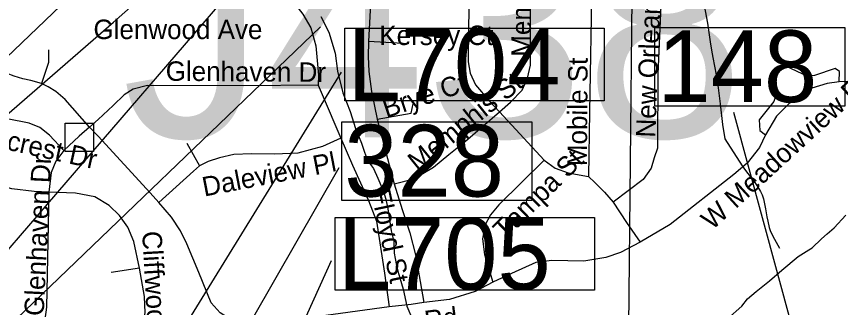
# Model space of a CAD drawing. Extents: x 1662474 to 1856135, y 779280 to 917889.
# Drawn here: x 1759145 to 1763175, y 833119 to 834540 of the extents above; entities that cross this region are included whole.
import ezdxf

# ---------------------------------------------------------------- set-up
doc = ezdxf.new("R2010")
doc.units = 0
for name, color, linetype in [('Exist Hydrographic Creek Single Shore', 7, 'Continuous'), ('Exist Hydrographic Misc Water Feature', 7, 'Continuous'), ('Exist Road Non-System Structure Non-Sys Other Attributed CELL', 7, 'Continuous'), ('Exist Road Non-System Structure Non-Sys Other Number Label', 7, 'Continuous'), ('Exist Road Non-System Type 51', 7, 'Continuous'), ('Exist Road Non-System Type 51 Label', 7, 'Continuous'), ('Exist Road Primary Interstate Structure Cantilever Sign Number Label', 7, 'Continuous'), ('Exist Road Primary Interstate Structure Ovrhead Sign CELL', 7, 'Continuous'), ('Exist Road Primary Interstate Structure Standard Bridge Number Label', 7, 'Continuous'), ('Exist Road Secondary Structure Standard Bridge Number Label', 7, 'Continuous'), ('Scratch_Level_2', 7, 'Continuous')]:
    doc.layers.add(name, color=color, linetype=linetype)

msp = doc.modelspace()

# ---------------------------------------------------------------- linework, layer by layer
at = {"layer": 'Exist Hydrographic Creek Single Shore'}
msp.add_lwpolyline([(1762552.4, 833001.7), (1762691.8, 833125.3), (1762720, 833160.8), (1762761.8, 833197), (1762827.4, 833248.7), (1762887.8, 833300.9), (1762968.4, 833368.1), (1763020.2, 833400.9), (1763036.6, 833409.8), (1763082.5, 833455), (1763109.2, 833479.1), (1763143.4, 833508), (1763200.6, 833570.2)], dxfattribs=at)
at = {"layer": 'Exist Hydrographic Misc Water Feature'}
for points in [[(1762503.7, 834620.2), (1762524.3, 834507.9), (1762537.1, 834415.5), (1762543.9, 834375.1), (1762551.3, 834339.7), (1762567, 834254.5), (1762575.9, 834191.8), (1762587.1, 834113.3), (1762598.4, 834012.4), (1762609.6, 833942.9), (1762694.2, 833810.9), (1762710.5, 833788.2), (1762738.4, 833752)], [(1760633.4, 834540.1), (1760672.3, 834463.3), (1760704.1, 834360.3), (1760715.4, 834272.5), (1760741.4, 834167.3), (1760776.9, 834076.4), (1760803.8, 833993.2), (1760832.7, 833922), (1760846, 833882.5), (1760861.8, 833837), (1760891.1, 833797.9), (1760913.1, 833750.6), (1760939.3, 833685.4), (1760950.8, 833647.8), (1760960.6, 833600), (1760968.6, 833546.2), (1760978.1, 833493.6), (1760990.6, 833440.8), (1760992.6, 833384.7), (1761002.7, 833333), (1761010.5, 833296.4), (1761019.3, 833264.1), (1761036.9, 833208.2), (1761054.6, 833125.8), (1761081.1, 833061.1)], [(1762738.4, 833752), (1762752.4, 833733.9), (1762768.2, 833709.8), (1762784, 833685.6), (1762792, 833669.5), (1762797.7, 833649.5), (1762807.3, 833601.4), (1762814.9, 833561.3), (1762818.8, 833541.3), (1762826.4, 833509.2), (1762830.3, 833495.2), (1762844.2, 833467.1), (1762875.8, 833408.8)]]:
    msp.add_lwpolyline(points, dxfattribs=at)
at = {"layer": 'Exist Road Non-System Structure Non-Sys Other Attributed CELL'}
msp.add_lwpolyline([(1759383, 834019.6), (1759522, 834019.6), (1759522, 833880.5), (1759383, 833880.5)], close=True, dxfattribs=at)
at = {"layer": 'Exist Road Non-System Type 51'}
for p, q in [((1760883.9, 834733.7), (1760866.5, 834416.9)), ((1761064.6, 834405.9), (1760866.5, 834416.9)), ((1761507.4, 834073.9), (1761725.6, 833837.9)), ((1760909.6, 834039.2), (1760992.8, 833722.4)), ((1759978.9, 833921.1), (1760040.9, 833810.9)), ((1759747.6, 833310.9), (1759608.9, 833290.1))]:
    msp.add_line(p, q, dxfattribs=at)
for points in [[(1761360.1, 834728.2), (1761355.8, 834486.4), (1761353.6, 834319), (1761363.6, 834262.9), (1761390.6, 834205.4), (1761457.1, 834128.2), (1761507.4, 834073.9)], [(1761507.4, 834073.9), (1761561.5, 834121.1), (1761617.6, 834179.6), (1761645, 834238.4), (1761658.1, 834302.2), (1761659.4, 834720.2)], [(1761959.4, 834720.2), (1761948.1, 834074.6), (1761942.6, 833758.9)], [(1762310.1, 834716.6), (1762297.8, 834632.6), (1762282.2, 834258.6), (1762279.9, 833897.5), (1762264.1, 833849.2), (1762249.4, 833799.6), (1762209, 833744.7), (1762062.9, 833633.4)], [(1760510.6, 834595.1), (1760545.5, 834550.5), (1760584.6, 834483.9), (1760609.6, 834396.4), (1760621.9, 834253.9), (1760620.6, 834204.2)], [(1759267.6, 834212.9), (1759215.1, 834226.9), (1759176.2, 834235.5), (1759133.8, 834248.1), (1759099.9, 834261.5), (1759062.6, 834280.4), (1759021.1, 834301.7), (1758983.9, 834322.9), (1758945, 834348.1), (1758911.1, 834375.4), (1758840.1, 834433.2)], [(1760866.5, 834416.9), (1760865.8, 834344.7), (1760868.1, 834272), (1760881.5, 834173.9), (1760909.6, 834039.2)], [(1759301.1, 834376.8), (1759301.1, 834315.6), (1759267.6, 834212.9)], [(1763168.9, 834221.4), (1763169.1, 834271.8), (1763148.6, 834286.4), (1763047.6, 834251.8), (1763011.6, 834247.9), (1762911.4, 834296.4), (1762858.4, 834263.9), (1762861, 834158.1), (1762848.9, 834125.5), (1762777.8, 834034.5), (1762779.9, 833982.8), (1762807.9, 833961.8)], [(1759502.5, 833999), (1759382.6, 834134.2), (1759337.4, 834173.1), (1759299.9, 834195.6), (1759267.6, 834212.9)], [(1763168.9, 834221.4), (1763109.2, 834213.2), (1763035.2, 834189.6), (1762982.2, 834160.4), (1762921.6, 834113.2), (1762862, 834052.6), (1762807.9, 833961.8)], [(1763340.8, 834217.9), (1763268.9, 834222.1), (1763168.9, 834221.4)], [(1760620.6, 834204.2), (1760253.1, 834200.9), (1759786.5, 834202.2), (1759716.1, 834185.7), (1759672.6, 834157.9), (1759617.4, 834105.6), (1759545.2, 834037.1), (1759502.5, 833999)], [(1760620.6, 834204.2), (1760639.8, 834158.4), (1760730.9, 833945.8)], [(1760909.6, 834039.2), (1761076, 834067.5), (1761085.1, 834113.2)], [(1760992.8, 833722.4), (1761088.4, 833747.6), (1761184.9, 833804.6), (1761259.1, 833866.2), (1761341.4, 833931.1), (1761507.4, 834073.9)], [(1759376.2, 833885.4), (1759307.5, 833959.7), (1759260.2, 833997.8), (1759207.5, 834019.5), (1759099.9, 834040.8)], [(1759502.5, 833999), (1759452.4, 833955.5), (1759376.2, 833885.4)], [(1759841.1, 833630.9), (1759798.4, 833678.9), (1759544.2, 833955.2), (1759502.5, 833999)], [(1760730.9, 833945.8), (1760642.1, 833905.4), (1760520.6, 833872.8), (1760409.4, 833868.4), (1760294.9, 833869.1), (1760208.2, 833866), (1760137.4, 833850.2), (1760082.2, 833832.4), (1760040.9, 833810.9)], [(1760730.9, 833945.8), (1760788.4, 833814.2), (1760866.8, 833641.4), (1760906.1, 833540), (1760945.5, 833287), (1760968.1, 833122.9)], [(1762807.9, 833961.8), (1762779.1, 833900.6), (1762718.1, 833823.4), (1762653.9, 833769.1), (1762342.4, 833524.2), (1762194.4, 833437.7)], [(1759376.2, 833885.4), (1759337.4, 833834.2), (1759315.1, 833777.8), (1759303.9, 833682)], [(1760040.9, 833810.9), (1760011.4, 833785.4), (1759841.1, 833630.9)], [(1761725.6, 833837.9), (1761504.4, 833619.8), (1761462.6, 833571.5), (1761436.9, 833523.2), (1761424.5, 833454.9), (1761433.4, 833377), (1761473.9, 833243.4)], [(1761725.6, 833837.9), (1761779.6, 833798.5), (1761843.6, 833777.2), (1761942.6, 833758.9)], [(1759303.9, 833682), (1759232.4, 833685.7), (1759122.4, 833698), (1758977.6, 833736.9)], [(1761942.6, 833758.9), (1761972.9, 833730), (1762020, 833682.5), (1762062.9, 833633.4)], [(1760992.8, 833722.4), (1761032.1, 833597.5), (1761068.1, 833482.8), (1761096.1, 833375.9), (1761136.6, 833143.2)], [(1759303.9, 833682), (1759291.5, 833120.9), (1759276, 832999.6), (1759261.4, 832921.6)], [(1759747.6, 833310.9), (1759718.8, 833441.6), (1759689.9, 833511.1), (1759648.6, 833567.6), (1759597.8, 833617.2), (1759529.2, 833658.6), (1759434.5, 833677.5), (1759303.9, 833682)], [(1760968.1, 833122.9), (1760574.6, 833067.9), (1760410.6, 833047.6), (1760310.4, 833037.7), (1760255.5, 833042.1), (1760200.4, 833055.8), (1760140.9, 833093), (1760097, 833141.1), (1760036.4, 833290.4), (1759978.6, 833430.5), (1759948.1, 833493.5), (1759902.8, 833559.4), (1759841.1, 833630.9)], [(1762062.9, 833633.4), (1762127.9, 833534.2), (1762194.4, 833437.7)], [(1762194.4, 833437.7), (1762099.6, 833387.2), (1762027.4, 833363.4), (1761919.2, 833345.5), (1761762.4, 833349.2), (1761685.4, 833338.2), (1761566.5, 833285.4), (1761473.9, 833243.4)], [(1759761.2, 832955.2), (1759757.1, 832990.9), (1759760, 833033.4), (1759774.9, 833092.5), (1759771, 833172), (1759747.6, 833310.9)], [(1761473.9, 833243.4), (1761388.6, 833196.4), (1761262.6, 833158.7), (1761136.6, 833143.2)], [(1761136.6, 833143.2), (1761076, 833133.9), (1760968.1, 833122.9)]]:
    msp.add_lwpolyline(points, dxfattribs=at)
at = {"layer": 'Exist Road Primary Interstate Structure Cantilever Sign Number Label'}
for p, q in [((1759320.9, 831981.5), (1760735.4, 834267.7)), ((1759950.1, 831720.6), (1760685.1, 833348.7))]:
    msp.add_line(p, q, dxfattribs=at)
for points in [[(1760751.7, 834482.3), (1762019.6, 834482.3), (1762019.6, 834127.3), (1760751.7, 834127.3)], [(1760703.9, 833559), (1761971.9, 833559), (1761971.9, 833204), (1760703.9, 833204)]]:
    msp.add_lwpolyline(points, close=True, dxfattribs=at)
at = {"layer": 'Exist Road Primary Interstate Structure Ovrhead Sign CELL'}
for p, q in [((1762129.8, 832017), (1762159, 835018.6)), ((1758461.5, 832410.1), (1760632.6, 834489.1))]:
    msp.add_line(p, q, dxfattribs=at)
at = {"layer": 'Exist Road Primary Interstate Structure Standard Bridge Number Label'}
msp.add_lwpolyline([(1758006.9, 833302.8), (1759095.3, 834337.4), (1760240.9, 835435.2), (1761634.5, 836712.6)], dxfattribs=at)
at = {"layer": 'Exist Road Secondary Structure Standard Bridge Number Label'}
msp.add_line((1763104.8, 832416.5), (1762652.9, 834071.1), dxfattribs=at)
for points in [[(1762267.3, 834485.9), (1763196.3, 834485.9), (1763196.3, 834101.8), (1762267.3, 834101.8)], [(1760735.9, 834025), (1761664.9, 834025), (1761664.9, 833640.9), (1760735.9, 833640.9)]]:
    msp.add_lwpolyline(points, close=True, dxfattribs=at)
msp.add_lwpolyline([(1759676.3, 831977.8), (1760722.8, 833801.9)], dxfattribs=at)
at = {"layer": 'Scratch_Level_2'}
for points in [[(1757728.9, 832872.7), (1759620.4, 834512.4), (1761513.8, 836183.1)], [(1758352.1, 832529.2), (1760240.9, 834719.2), (1761275.2, 835689.8)]]:
    msp.add_lwpolyline(points, dxfattribs=at)

# ---------------------------------------------------------------- texts
at = {"layer": 'Exist Road Non-System Structure Non-Sys Other Number Label'}
msp.add_text('J438', height=1049.86, dxfattribs=at).set_placement((1759660.8, 833950.1))
at = {"layer": 'Exist Road Non-System Type 51 Label'}
for s, rotation, p in [('Memphis St', 89.7117, (1761660.3, 834343)), ('New Orleans St', 87.9068, (1762269.3, 833947.3)), ('Mobile St', 89.5762, (1761934.6, 833808.7)), ('Glenhaven Dr', 359.5745, (1759874.8, 834226)), ('W Meadowview Rd', 42.3449, (1762547.2, 833493.7)), ('Brye Ct', 18.4452, (1760953.9, 834043.5)), ('Memphis St', 38.9761, (1761107.5, 833779)), ('Birchcrest Dr', 347.4618, (1758810.4, 833953.3)), ('Glenhaven Dr', 87.2572, (1759278, 833075.9)), ('Daleview Pl', 10.9355, (1760063.4, 833660.2)), ('Tampa St', 44.5862, (1761533, 833444.7)), ('Floyd St', 281.9495, (1760877.2, 833687.8)), ('Cliffwood Dr', 273.1781, (1759759.7, 833490)), ('W Meadowview Rd', 7.5399, (1760230.1, 832885.9))]:
    msp.add_text(s, height=95, rotation=rotation, dxfattribs=at).set_placement(p)
for s, p in [('Glenwood Ave', (1759521.7, 834429.5)), ('Kersey Ct', (1760919.6, 834400.3))]:
    msp.add_text(s, height=95, dxfattribs=at).set_placement(p)
at = {"layer": 'Exist Road Primary Interstate Structure Cantilever Sign Number Label'}
for s, p in [('L704', (1760764.2, 834129.4)), ('L705', (1760716.5, 833206.1))]:
    msp.add_text(s, height=350, dxfattribs=at).set_placement(p)
at = {"layer": 'Exist Road Secondary Structure Standard Bridge Number Label'}
for s, p in [('148', (1762279.9, 834121.6)), ('328', (1760748.4, 833660.7))]:
    msp.add_text(s, height=350, dxfattribs=at).set_placement(p)

doc.saveas('drawing.dxf')
